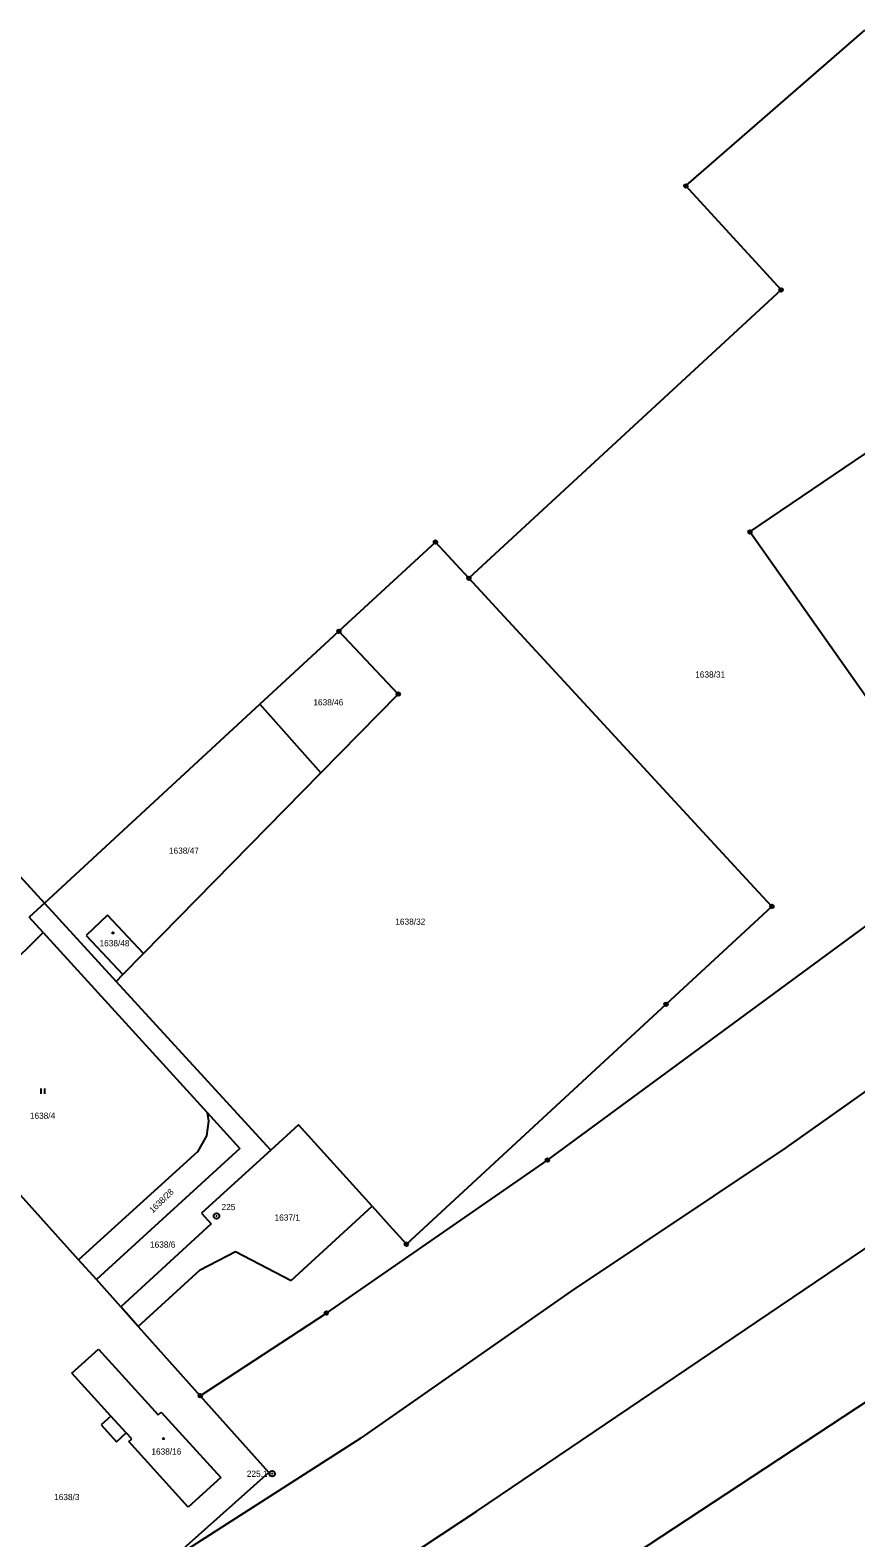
# Model space of a CAD drawing. Extents: x -736345 to -729997, y -1130177 to -1122501.
# Drawn here: x -733090.9 to -732864.6, y -1124652.8 to -1124239.7 of the extents above; entities that cross this region are included whole.
import ezdxf

# ---------------------------------------------------------------- set-up
doc = ezdxf.new("R2010")
doc.units = 0
for name, color, linetype in [('Vrstva 1', 7, 'Continuous'), ('Vrstva 13', 7, 'Continuous'), ('Vrstva 17', 7, 'Continuous'), ('Vrstva 18', 7, 'Continuous'), ('Vrstva 19', 7, 'Continuous'), ('Vrstva 25', 7, 'Continuous'), ('Vrstva 4', 7, 'Continuous')]:
    doc.layers.add(name, color=color, linetype=linetype)

msp = doc.modelspace()

# ---------------------------------------------------------------- linework, layer by layer
at = {"layer": 'Vrstva 1'}
for points in [[(-732893.59, -1124377.17), (-732836.15, -1124338.26)], [(-732859.13, -1124426.05), (-732893.59, -1124377.17)], [(-732892.32, -1124474.66), (-732970.64, -1124389.86)], [(-732990, -1124421.6), (-733006.26, -1124404.37)], [(-733011.2, -1124443.2), (-732990, -1124421.6)], [(-733027.97, -1124424.41), (-733011.2, -1124443.2)], [(-733059.81, -1124492.69), (-733011.2, -1124443.2)], [(-732949.11, -1124549.31), (-732823.06, -1124456.73)], [(-732887.57, -1124479.8), (-732892.32, -1124474.66)], [(-733086.98, -1124478.92), (-733091.16, -1124482.72)], [(-733086.98, -1124478.92), (-733067.34, -1124500.36)], [(-732916.58, -1124506.6), (-732887.57, -1124479.8)], [(-733087.32, -1124486.94), (-733091.16, -1124482.72)], [(-733069.71, -1124482.2), (-733075.6, -1124487.76)], [(-733059.81, -1124492.69), (-733069.71, -1124482.2)], [(-733150.23, -1124549.19), (-733087.32, -1124486.94)], [(-733087.32, -1124486.94), (-733042.41, -1124536.27)], [(-733075.6, -1124487.76), (-733065.5, -1124498.48)], [(-733065.5, -1124498.48), (-733059.81, -1124492.69)], [(-732809.52, -1124493.4), (-732883.93, -1124546.02)], [(-733067.34, -1124500.36), (-733065.5, -1124498.48)], [(-733024.92, -1124546.57), (-733067.34, -1124500.36)], [(-732987.79, -1124572.36), (-732916.58, -1124506.6)], [(-733041.98, -1124538.69), (-733042.56, -1124542.64)], [(-733042.41, -1124536.27), (-733033.4, -1124546.17)], [(-733042.41, -1124536.27), (-733041.98, -1124538.69)], [(-733042.56, -1124542.64), (-733045.07, -1124547.01)], [(-733017.31, -1124539.66), (-733024.92, -1124546.57)], [(-732997.17, -1124561.97), (-733017.31, -1124539.66)], [(-733045.07, -1124547.01), (-733077.64, -1124576.63)], [(-733033.4, -1124546.17), (-733072.76, -1124582.08)], [(-733024.92, -1124546.57), (-733043.96, -1124563.85)], [(-732883.93, -1124546.02), (-732942.64, -1124585.26)], [(-733009.71, -1124591.23), (-732949.11, -1124549.31)], [(-733077.64, -1124576.63), (-733093.52, -1124558.89)], [(-733019.37, -1124582.27), (-732997.17, -1124561.97)], [(-732997.17, -1124561.97), (-732992.48, -1124567.17)], [(-733041.33, -1124566.8), (-733066.09, -1124589.53)], [(-733043.96, -1124563.85), (-733041.33, -1124566.8)], [(-732992.48, -1124567.17), (-732987.79, -1124572.36)], [(-732968.42, -1124645.57), (-732859.5, -1124571.93)], [(-733044.35, -1124579.37), (-733034.62, -1124574.34)], [(-733034.62, -1124574.34), (-733019.37, -1124582.27)], [(-732796.72, -1124572.78), (-732925.04, -1124657.2)], [(-733072.76, -1124582.08), (-733077.64, -1124576.63)], [(-733061.29, -1124594.9), (-733044.35, -1124579.37)], [(-733066.09, -1124589.53), (-733072.76, -1124582.08)], [(-732942.64, -1124585.26), (-733000.16, -1124625.41)], [(-733061.29, -1124594.9), (-733066.09, -1124589.53)], [(-733044.29, -1124613.89), (-733009.71, -1124591.23)], [(-733061.29, -1124594.9), (-733044.29, -1124613.89)], [(-733079.45, -1124607.7), (-733072.21, -1124601.14)], [(-733072.21, -1124601.14), (-733055.83, -1124619.11)], [(-733068.78, -1124619.45), (-733079.45, -1124607.7)], [(-733025.44, -1124634.95), (-733044.29, -1124613.89)], [(-733068.78, -1124619.45), (-733071.47, -1124621.89)], [(-733055.83, -1124619.11), (-733055.02, -1124618.37)], [(-733055.02, -1124618.37), (-733038.66, -1124636.32)], [(-733071.47, -1124621.89), (-733067.25, -1124626.53)], [(-733067.25, -1124626.53), (-733064.57, -1124624.09)], [(-733063.07, -1124625.73), (-733064.57, -1124624.09)], [(-733052.31, -1124658.84), (-733000.16, -1124625.41)], [(-733063.89, -1124626.48), (-733063.07, -1124625.73)], [(-733047.57, -1124644.45), (-733063.89, -1124626.48)], [(-733025.44, -1124634.95), (-733052.31, -1124658.84)], [(-733038.66, -1124636.32), (-733047.57, -1124644.45)], [(-733007.19, -1124671.07), (-732968.42, -1124645.57)]]:
    msp.add_lwpolyline(points, dxfattribs=at)
at = {"layer": 'Vrstva 13'}
for points in [[(-732911.16, -1124282.36), (-732862.08, -1124239.66)], [(-732894.18, -1124300.88), (-732911.16, -1124282.36)], [(-732894.18, -1124300.88), (-732885.06, -1124310.83)], [(-732885.06, -1124310.83), (-732970.64, -1124389.86)], [(-732979.8, -1124379.94), (-733006.26, -1124404.37)], [(-732970.64, -1124389.86), (-732979.8, -1124379.94)], [(-733027.97, -1124424.41), (-733008.82, -1124406.73)], [(-733008.82, -1124406.73), (-733006.26, -1124404.37)], [(-733086.98, -1124478.92), (-733027.97, -1124424.41)], [(-733107.45, -1124456.61), (-733086.98, -1124478.92)]]:
    msp.add_lwpolyline(points, dxfattribs=at)
at = {"layer": 'Vrstva 25'}
for points in [[(-733087.897, -1124531.165), (-733087.897, -1124529.665)], [(-733086.863, -1124531.165), (-733086.863, -1124529.665)]]:
    msp.add_lwpolyline(points, dxfattribs=at)
for centre, radius in [((-732911.16, -1124282.36), 0.5), ((-732911.16, -1124282.36), 0.032), ((-732885.06, -1124310.83), 0.5), ((-732885.06, -1124310.83), 0.032), ((-732893.59, -1124377.17), 0.5), ((-732893.59, -1124377.17), 0.032), ((-732979.8, -1124379.94), 0.5), ((-732979.8, -1124379.94), 0.032), ((-732970.64, -1124389.86), 0.5), ((-732970.64, -1124389.86), 0.032), ((-733006.26, -1124404.37), 0.5), ((-733006.26, -1124404.37), 0.032), ((-732990, -1124421.6), 0.5), ((-732990, -1124421.6), 0.032), ((-732887.57, -1124479.8), 0.5), ((-732887.57, -1124479.8), 0.032), ((-733068.23, -1124487.07), 0.175), ((-732916.58, -1124506.6), 0.5), ((-732916.58, -1124506.6), 0.032), ((-732949.11, -1124549.31), 0.5), ((-732949.11, -1124549.31), 0.032), ((-733039.83, -1124564.65), 0.75), ((-733039.83, -1124564.65), 0.032), ((-732987.79, -1124572.36), 0.5), ((-732987.79, -1124572.36), 0.032), ((-733009.71, -1124591.23), 0.5), ((-733009.71, -1124591.23), 0.032), ((-733044.29, -1124613.89), 0.5), ((-733044.29, -1124613.89), 0.032), ((-733054.35, -1124625.65), 0.175), ((-733024.55, -1124635.27), 0.75), ((-733024.55, -1124635.27), 0.032)]:
    msp.add_circle(centre, radius, dxfattribs=at)
at = {"layer": 'Vrstva 4'}
msp.add_lwpolyline([(-733064.57, -1124624.09), (-733068.78, -1124619.45)], dxfattribs=at)

# ---------------------------------------------------------------- texts
at = {"layer": 'Vrstva 17'}
for s, p in [('225', (-733038.46, -1124563.03)), ('225.1', (-733031.521, -1124636.12))]:
    msp.add_text(s, height=1.7, dxfattribs=at).set_placement(p)
at = {"layer": 'Vrstva 18'}
for s, p in [('1638/31', (-732908.6, -1124417.08)), ('1638/46', (-733013.28, -1124424.71)), ('1638/47', (-733052.87, -1124465.37)), ('1638/32', (-732990.81, -1124484.83)), ('1638/4', (-733090.99, -1124538)), ('1637/1', (-733023.91, -1124565.9)), ('1638/6', (-733058.06, -1124573.32)), ('1638/3', (-733084.35, -1124642.5))]:
    msp.add_text(s, height=1.7, dxfattribs=at).set_placement(p)
msp.add_text('1638/28', height=1.7, rotation=44.40035, dxfattribs=at).set_placement((-733057.268, -1124563.968))
at = {"layer": 'Vrstva 19'}
for s, p in [('1638/48', (-733071.89, -1124490.73)), ('1638/16', (-733057.68, -1124630.03))]:
    msp.add_text(s, height=1.7, dxfattribs=at).set_placement(p)

doc.saveas('drawing.dxf')
